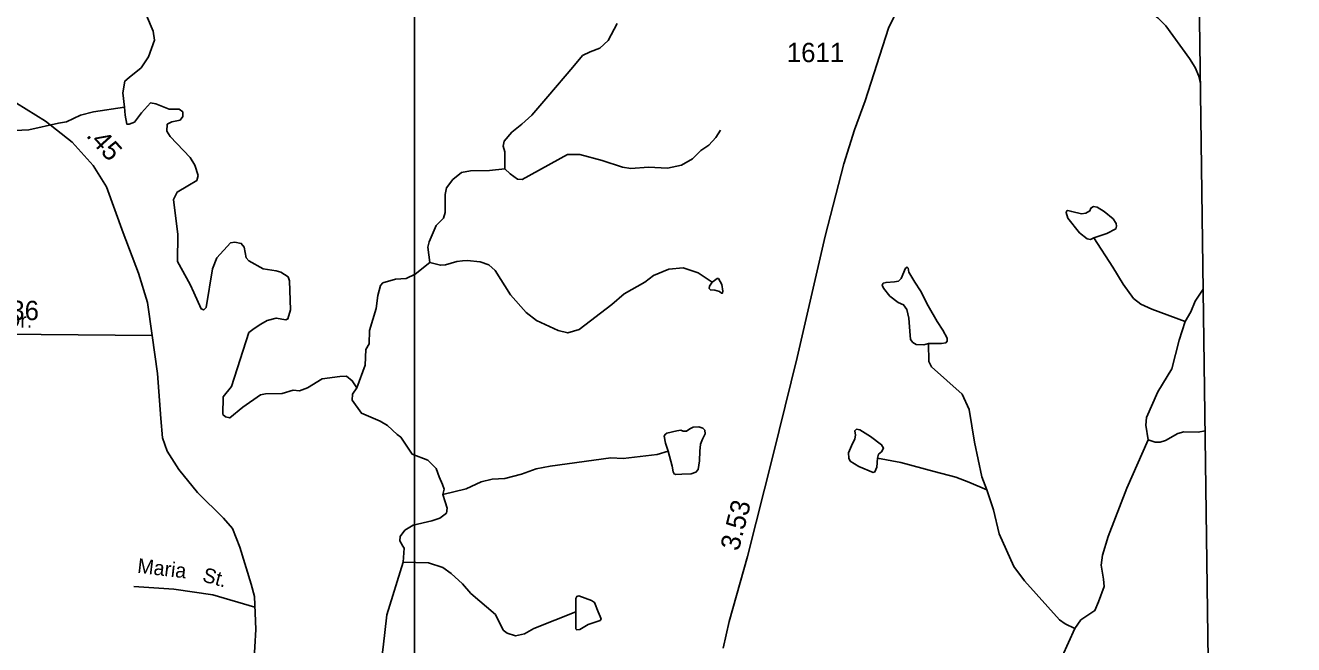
# Model space of a CAD drawing. Extents: x 2056842 to 2160602, y 826753 to 1016856.
# Drawn here: x 2136885 to 2145104, y 926818 to 930830 of the extents above; entities that cross this region are included whole.
import ezdxf

# ---------------------------------------------------------------- set-up
doc = ezdxf.new("R2010")
doc.units = 0
for name, color, linetype in [('Exist Boundary Political CountyLine', 7, 'Continuous'), ('Exist Hydrographic Creek Single Shore', 7, 'Continuous'), ('Exist Hydrographic Misc Water Feature', 7, 'Continuous'), ('Exist Road Non-System Type 51', 7, 'Continuous'), ('Exist Road Non-System Type 51 Label', 7, 'Continuous'), ('Exist Road Secondary Mileage Hundredths English Label', 7, 'Continuous'), ('Exist Road Secondary Type 51 Attributed', 7, 'Continuous'), ('Exist Road Secondary Type 51 Label', 7, 'Continuous'), ('Exist Road Secondary Type 51 Number Label', 7, 'Continuous'), ('Map Preparation Inset Cut Line', 7, 'Continuous')]:
    doc.layers.add(name, color=color, linetype=linetype)

msp = doc.modelspace()

# ---------------------------------------------------------------- linework, layer by layer
at = {"layer": 'Exist Boundary Political CountyLine'}
msp.add_lwpolyline([(2145103.8, 885848.8), (2143763, 984829.3)], dxfattribs=at)
at = {"layer": 'Exist Hydrographic Creek Single Shore'}
for points in [[(2137670.8, 930893.1), (2137713.9, 930793), (2137722.8, 930734), (2137682.2, 930626.2), (2137635.4, 930555.3), (2137556.8, 930491.9), (2137530.2, 930469.1), (2137516.8, 930392.2), (2137526.9, 930299.7)], [(2140719.3, 930841.8), (2140662.3, 930731.6), (2140607.8, 930682.1), (2140545.8, 930659.3), (2140496.4, 930634), (2140431.8, 930559.2), (2140270.9, 930369.5), (2140167.1, 930249.1), (2140102.5, 930189.6), (2140036.6, 930137.6), (2139986.9, 930078.8), (2139981.2, 930046.8), (2139991.4, 930010.9), (2139992.8, 929900)], [(2135914.6, 929766.8), (2136035.1, 929733.5), (2136291.4, 929729), (2136391.4, 929774.7), (2136576.3, 929896.3), (2136601.9, 929979.9), (2136612, 930057.2), (2136636.1, 930094), (2136664.7, 930126.1), (2136715.1, 930138.5), (2136817, 930149), (2136907.1, 930152.3), (2137098.7, 930196.1), (2137150.8, 930204.4), (2137242.7, 930248.8), (2137326.6, 930269.1), (2137526.9, 930299.7)], [(2137526.9, 930299.7), (2137530.7, 930249), (2137542.1, 930190.7), (2137557.3, 930189.4), (2137591.5, 930203.4), (2137637.1, 930264.2), (2137695.4, 930327.6), (2137730.9, 930322.5), (2137816.8, 930286.5), (2137881.4, 930286.5), (2137905.5, 930268.8), (2137905.5, 930239.6), (2137887.8, 930215.5), (2137833.3, 930204.1), (2137802.9, 930188.9), (2137800.8, 930145.2), (2137823.2, 930109.1), (2137952.4, 929974.8), (2137982.8, 929925.3), (2138004.3, 929858.2), (2137995.4, 929825.6), (2137937.2, 929790.1), (2137868.8, 929749.6), (2137846, 929702.7), (2137872.6, 929475.8), (2137871.3, 929299.1), (2137953.1, 929151.8), (2137977.2, 929098.2), (2138023.5, 928993.7), (2138041.3, 928986), (2138057.7, 929002.5), (2138098.3, 929253.4), (2138126.1, 929324.4), (2138214.8, 929420.7), (2138242.6, 929424.5), (2138284.4, 929416.9), (2138303.4, 929392.8), (2138316.2, 929323.4), (2138332.5, 929303.4), (2138426.3, 929251.8), (2138509.9, 929239.1), (2138540.3, 929231.5), (2138587.1, 929199.8), (2138597.3, 929175.8), (2138603.6, 928986.9), (2138585.9, 928928.6), (2138571.9, 928922.3), (2138511.1, 928933.7), (2138452.9, 928918.5), (2138411.1, 928893.2), (2138368, 928865.3), (2138332.6, 928839.9), (2138221.1, 928489.5), (2138166.7, 928422.4), (2138165.4, 928309.6), (2138181.9, 928294.4), (2138209.7, 928286.8), (2138294.6, 928355.2), (2138409.8, 928435.1), (2138441.5, 928442.7), (2138549.8, 928445.2), (2138620.7, 928465.5), (2138661.2, 928461.7), (2138714.4, 928480.7), (2138808.1, 928539), (2138922.1, 928555.4), (2138966.4, 928556.7), (2139003.2, 928527.6), (2139033.9, 928481.1)], [(2141390.3, 930151), (2141358.5, 930102.8), (2141314.8, 930054.6), (2141263.1, 930018.4), (2141207.4, 929966.3), (2141137, 929924.7), (2141045.8, 929904.4), (2140924.2, 929912), (2140809.6, 929902.5), (2140753.6, 929912.2), (2140623.4, 929953.6), (2140477.8, 929993.1), (2140399.2, 929993.1), (2140105.5, 929832.2), (2140073.9, 929832.8), (2140027, 929868.3), (2139992.8, 929900)], [(2139992.8, 929900), (2139892.8, 929889.9), (2139768.6, 929887.3), (2139711.7, 929875.9), (2139655.3, 929831.6), (2139614.8, 929777.1), (2139605.9, 929734), (2139604.6, 929617.4), (2139594.5, 929580.6), (2139546.4, 929533.8), (2139501.3, 929426.5), (2139492.4, 929392.3), (2139505.1, 929293.5)], [(2141334.9, 929165.2), (2141244.3, 929226.4), (2141148.3, 929260.1), (2141054.4, 929249.6), (2140956.6, 929209.2), (2140898.8, 929167), (2140765.1, 929090.4), (2140685.3, 929022.1), (2140474.5, 928858.6), (2140399.7, 928837), (2140337.7, 928852.2), (2140197.9, 928917.9), (2140129.8, 928969.6), (2140029.3, 929083.2), (2139928.7, 929242.7), (2139888.3, 929278.5), (2139832.3, 929298.3), (2139748.4, 929305.9), (2139716.8, 929304.9), (2139680.1, 929299.8), (2139608.6, 929279.3), (2139574.7, 929275.7), (2139505.1, 929293.5)], [(2139505.1, 929293.5), (2139411.4, 929218.7), (2139353.1, 929190.8), (2139283.4, 929185.8), (2139202.4, 929161.7), (2139187.2, 929145.2), (2139168.2, 929080), (2139158.1, 928996.3), (2139115, 928853.1), (2139112.5, 928765.7), (2139092.2, 928728.9), (2139087.1, 928628.1), (2139033.9, 928481.1)], [(2139033.9, 928481.1), (2139004.8, 928440.5), (2139002.3, 928401.2), (2139063.1, 928317.6), (2139183.4, 928265.6), (2139231, 928237.7), (2139295.1, 928178.8), (2139317.4, 928162.1), (2139392.6, 928050.8), (2139492.7, 928012.8), (2139547.1, 927959.6), (2139566.1, 927903.8), (2139588, 927855.4), (2139599.4, 927825), (2139590.6, 927790.8)], [(2141049.5, 928071.8), (2140979.6, 928049.5), (2140759.7, 928022.6), (2140679.8, 928028.2), (2140286.1, 927974.5), (2140196.1, 927956), (2140100.3, 927921.7), (2139992.4, 927893.2), (2139909.7, 927889.6), (2139838.8, 927871.9), (2139742.6, 927827.5), (2139590.6, 927790.8)], [(2139590.6, 927790.8), (2139604.5, 927743.9), (2139618.4, 927700.8), (2139614.6, 927670.4), (2139571.6, 927636.2), (2139519.4, 927619.2), (2139397.8, 927591.3), (2139343.4, 927558.4), (2139314.2, 927519.1), (2139311.7, 927491.2), (2139332, 927455.7), (2139339.6, 927441.8), (2139334.1, 927351.1)], [(2139334.1, 927351.1), (2139226.5, 927011.4), (2139203.7, 926801.6), (2139156.8, 926439.9), (2139145.4, 926336), (2139159.3, 926304.3), (2139149.3, 926103.2)], [(2140452, 927030.4), (2140179.7, 926922.7), (2140120.2, 926887.2), (2140061.7, 926874.6), (2140007.3, 926892.3), (2139981.9, 926911.3), (2139931.3, 927012.7), (2139771.8, 927148.3), (2139717.7, 927212.1), (2139645.1, 927277.8), (2139591.2, 927317.5), (2139497.5, 927347.3), (2139334.1, 927351.1)]]:
    msp.add_lwpolyline(points, dxfattribs=at)
at = {"layer": 'Exist Hydrographic Misc Water Feature'}
for points in [[(2143859.5, 931155.7), (2144020.1, 931044.3), (2144138.6, 930940.9), (2144224.7, 930879.2), (2144274.7, 930827.5), (2144429.8, 930616.2), (2144466.1, 930556.4), (2144490.3, 930500.5), (2144499.6, 930453.3)], [(2143810, 929452.6), (2143788.5, 929442.6), (2143765.7, 929447.7), (2143716.3, 929485.7), (2143640.3, 929580.7), (2143630.1, 929617.5), (2143632.7, 929626.3), (2143641.5, 929630.1), (2143665.6, 929623.8), (2143728.9, 929609.9), (2143756.8, 929613.7), (2143783.4, 929627.6), (2143789.7, 929646.6), (2143807.4, 929656.8), (2143831.5, 929653), (2143875.8, 929625.1), (2143934.1, 929575.7), (2143954.4, 929546.5), (2143955.6, 929528.8), (2143950.6, 929511), (2143893.6, 929480.6), (2143810, 929452.6)], [(2143810, 929452.6), (2143931.6, 929262.5), (2144000, 929153.5), (2144067.1, 929059.4), (2144113.9, 929022.6), (2144185.1, 928991.3), (2144401.7, 928911.2)], [(2142737.3, 928768.9), (2142708.1, 928760.1), (2142657.5, 928761.3), (2142635.9, 928775.3), (2142620.7, 928794.3), (2142616.9, 928848.8), (2142610.6, 928932.4), (2142596.7, 928989.4), (2142576.4, 929018.6), (2142540.9, 929035), (2142487.8, 929075.6), (2142446, 929127.6), (2142438.4, 929147.8), (2142444.7, 929159.2), (2142462.4, 929164.3), (2142516.9, 929169.4), (2142542.2, 929171.9), (2142559.9, 929189.7), (2142587.8, 929256.8), (2142599.2, 929264.4), (2142606.8, 929256.8), (2142610.6, 929231.5), (2142648.6, 929165.6), (2142686.6, 929109.8), (2142734.7, 929013.5), (2142794.2, 928910.9), (2142831, 928855.1), (2142858.8, 928803.1), (2142858.8, 928784.1), (2142850, 928774), (2142820.8, 928767.7), (2142780.3, 928768.9), (2142737.3, 928768.9)], [(2141334.9, 929165.2), (2141318.5, 929139.9), (2141315.9, 929126), (2141324.8, 929115.8), (2141353.9, 929113.3), (2141383, 929105.7), (2141397, 929094.3), (2141403.3, 929095.5), (2141405.8, 929108.2), (2141398.2, 929151.3), (2141376.7, 929190.6), (2141367.8, 929190.6), (2141350.1, 929177.9), (2141334.9, 929165.2)], [(2144517.6, 929121.9), (2144464.9, 929044), (2144438.4, 928974.6), (2144401.7, 928911.2)], [(2144401.7, 928911.2), (2144362.4, 928791.1), (2144314.3, 928604.8), (2144223.1, 928456.2), (2144150.9, 928289.8), (2144145.9, 928240.3), (2144161.1, 928144)], [(2142737.3, 928768.9), (2142740.5, 928653.1), (2142756.7, 928617.2), (2142955.6, 928440.1), (2143000.1, 928340.3), (2143034.8, 928128.5), (2143083.8, 927904.8), (2143116.4, 927820.9)], [(2141049.5, 928071.8), (2141077.4, 927973.3), (2141083.8, 927937.8), (2141088.8, 927923.9), (2141100.2, 927920), (2141138.2, 927921.3), (2141200.3, 927923.9), (2141230.7, 927935.3), (2141244.6, 927953), (2141253.5, 928007.5), (2141256, 928072.1), (2141261.1, 928116.5), (2141273.7, 928149.4), (2141290.2, 928182.6), (2141288.9, 928206.7), (2141275, 928219.4), (2141249.7, 928229.5), (2141213, 928225.7), (2141191.4, 928215.6), (2141168.6, 928201.6), (2141147.1, 928200.4), (2141133.2, 928206.7), (2141107.8, 928202.9), (2141042, 928187.7), (2141030.6, 928180.1), (2141025.5, 928167.4), (2141033.1, 928123.1), (2141049.5, 928071.8)], [(2142406.7, 928025.8), (2142401.8, 927967.5), (2142390.4, 927937.1), (2142379, 927933.3), (2142285.2, 927971.3), (2142230.8, 928006.8), (2142221.9, 928025.8), (2142219.4, 928061.3), (2142239.6, 928105.6), (2142261.2, 928150), (2142263.7, 928174.1), (2142259.9, 928203.2), (2142271.3, 928213.4), (2142292.8, 928209.6), (2142362.5, 928165.2), (2142433.4, 928113.2), (2142446.1, 928090.4), (2142432.2, 928067.6), (2142414.4, 928051.1), (2142406.7, 928025.8)], [(2144530.1, 928203.8), (2144484.3, 928194.8), (2144392.2, 928196.4), (2144352.3, 928184.6), (2144272.5, 928140.2), (2144239.6, 928130.1), (2144205.4, 928130.1), (2144161.1, 928144)], [(2144161.1, 928144), (2144023.3, 927830.5), (2143901.7, 927519), (2143864.9, 927397.4), (2143857.3, 927332.7), (2143872.5, 927242.8), (2143875.1, 927194.6), (2143838.3, 927094.5), (2143815.6, 927038.7), (2143724.4, 926977.9), (2143685.1, 926921.3)], [(2142406.7, 928025.8), (2142557.4, 927997.9), (2142774, 927938.4), (2142914.6, 927901.6), (2142999.4, 927871.2), (2143116.4, 927820.9)], [(2143116.4, 927820.9), (2143158.9, 927691.1), (2143195.6, 927535.3), (2143290.3, 927323.7), (2143358.8, 927230), (2143585.8, 926979.1), (2143624.3, 926952.6), (2143685.1, 926921.3)], [(2140452, 927030.4), (2140452, 926934.1), (2140452, 926918.9), (2140458.4, 926912.6), (2140477.4, 926915.1), (2140531.8, 926948.1), (2140609.1, 926973.4), (2140615.4, 926984.8), (2140597.7, 927029.2), (2140573.6, 927091.3), (2140553.4, 927103.9), (2140471, 927133.1), (2140458.4, 927129.3), (2140453.3, 927116.6), (2140452, 927072.3), (2140452, 927030.4)], [(2143685.1, 926921.3), (2143602.8, 926741.3), (2143524.3, 926645)]]:
    msp.add_lwpolyline(points, dxfattribs=at)
at = {"layer": 'Exist Road Non-System Type 51'}
msp.add_lwpolyline([(2137587, 927195.2), (2137846.7, 927177), (2138100.5, 927140.8), (2138371.9, 927060)], dxfattribs=at)
at = {"layer": 'Exist Road Secondary Type 51 Attributed'}
for points in [[(2142549, 930958.4), (2142478.9, 930811), (2142327.2, 930341.1), (2142257.2, 930154.2), (2142188.9, 929933.2), (2142067.7, 929465.1), (2141887.3, 928678.9), (2141731.9, 928047.3), (2141564, 927388.7), (2141445.5, 926966.4), (2141406, 926793.9)], [(2136462.9, 930624.2), (2136525.9, 930545.9), (2136575.8, 930494.9), (2136642.1, 930441.7), (2136764.5, 930364), (2137015.9, 930209.5), (2137188.3, 930072.9), (2137324.8, 929922), (2137410.1, 929784.5), (2137517.8, 929486.2), (2137617.5, 929224.8), (2137676.8, 929034.3), (2137707.8, 928820.1)], [(2137707.8, 928820.1), (2136748.7, 928829.2), (2135812.8, 928830.9)], [(2137707.8, 928820.1), (2137742.3, 928575.2), (2137763.9, 928282.3), (2137774.6, 928156.5), (2137803.4, 928070.2), (2137879.7, 927952.5), (2138000, 927803.4), (2138168.8, 927636.2), (2138226.3, 927569.8), (2138274.7, 927449.4), (2138347.5, 927209.5), (2138369, 927130.4), (2138378, 926914.8), (2138365.4, 926691.9)]]:
    msp.add_lwpolyline(points, dxfattribs=at)
at = {"layer": 'Map Preparation Inset Cut Line'}
msp.add_lwpolyline([(2109703.5, 945295.9), (2139407.7, 945295.9), (2139407.7, 921167.4), (2109703.5, 921167.4), (2109703.5, 945295.9)], dxfattribs=at)

# ---------------------------------------------------------------- texts
at = {"layer": 'Exist Road Non-System Type 51 Label'}
for s, rotation, p in [('Maria', 353.40413, (2137607.2, 927283.1)), ('St.', 344.52898, (2138026.8, 927228.4))]:
    msp.add_text(s, height=95, rotation=rotation, dxfattribs=at).set_placement(p)
at = {"layer": 'Exist Road Secondary Mileage Hundredths English Label'}
for s, rotation, p in [('.45', 312.11788, (2137274.4, 930113.1)), ('.36', 359.45396, (2136740.3, 928921.9)), ('3.53', 75.69773, (2141507.4, 927419.5))]:
    msp.add_text(s, height=125, rotation=rotation, dxfattribs=at).set_placement(p)
at = {"layer": 'Exist Road Secondary Type 51 Label'}
msp.add_text('Somerset Dr.', height=95, dxfattribs=at).set_placement((2136181.2, 928871.5))
at = {"layer": 'Exist Road Secondary Type 51 Number Label'}
msp.add_text('1611', height=125, dxfattribs=at).set_placement((2141819.4, 930592))

doc.saveas('drawing.dxf')
